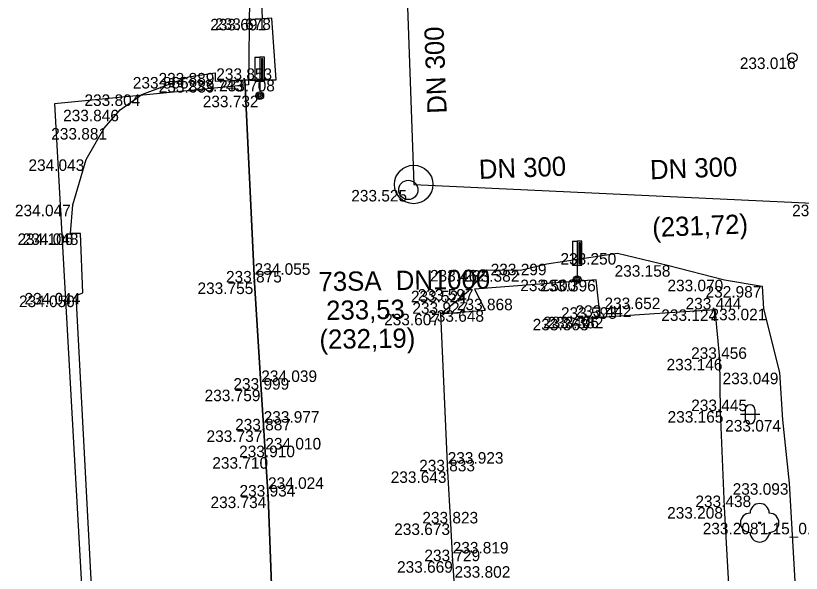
# Model space of a CAD drawing. Extents: x -599516 to -599132, y -1163668 to -1163119.
# Drawn here: x -599516.17 to -599495.75, y -1163321.87 to -1163307.38 of the extents above; entities that cross this region are included whole.
import ezdxf

# ---------------------------------------------------------------- set-up
doc = ezdxf.new("R2010")
doc.units = 0
for name, color, linetype in [('_ZEMERENI OBLAST', 7, 'Continuous'), ('Bod-oznac1', 7, 'Continuous'), ('Bod-oznac2', 7, 'Continuous'), ('Bod-oznac3', 7, 'Continuous'), ('Bod-vyska1', 7, 'Continuous'), ('Bod-vyska2', 7, 'Continuous'), ('Bod-vyska3', 7, 'Continuous'), ('Z_cela-hrobu-dolni-linie', 7, 'Continuous'), ('Z_cela-hrobu-horni-linie', 7, 'Continuous'), ('Z_kanalizace-destova', 7, 'Continuous'), ('Z_kanalizace-znacky-sachta', 7, 'Continuous'), ('Z_komunikace', 7, 'Continuous'), ('Z_kultury-znacky', 7, 'Continuous'), ('Z_obvod-kmene-spodek-ve-vysce1_2m', 7, 'Continuous'), ('Z_podzemni-obrys-sachty', 7, 'Continuous'), ('Z_stromy-kere', 7, 'Continuous'), ('Z_voda-znacky-soupe', 7, 'Continuous'), ('Z_zdi-ohradni', 7, 'Continuous'), ('Z_zelen-obvod-zivy-plot', 7, 'Continuous'), ('Z_znacky-ostatni-orientacni-sloupek', 7, 'Continuous')]:
    doc.layers.add(name, color=color, linetype=linetype)

msp = doc.modelspace()

# ---------------------------------------------------------------- linework, layer by layer
at = {"layer": '_ZEMERENI OBLAST'}
msp.add_lwpolyline([(-599246.21, -1163173.61), (-599310.76, -1163161.2), (-599382.471, -1163147.382), (-599418.511, -1163140.298), (-599415.805, -1163126.425), (-599441.73, -1163121.594), (-599445.004, -1163135.25), (-599483.712, -1163127.751), (-599506.25, -1163123.345), (-599510.771, -1163146.476), (-599502.636, -1163301.975), (-599510.038, -1163302.355), (-599510.12, -1163309.17), (-599515.16, -1163309.664), (-599511.204, -1163380.278), (-599506.35, -1163380.56), (-599506.01, -1163391.1), (-599497.946, -1163390.674), (-599491.96, -1163502.01)], dxfattribs=at)
at = {"layer": 'Bod-oznac1'}
for p, q in [((-599509.758, -1163307.457), (-599509.758, -1163307.457)), ((-599509.515, -1163307.443), (-599509.515, -1163307.443)), ((-599495.988, -1163308.462), (-599495.988, -1163308.462)), ((-599511.666, -1163308.968), (-599511.666, -1163308.968)), ((-599510.987, -1163308.863), (-599510.987, -1163308.863)), ((-599510.982, -1163309.073), (-599510.982, -1163309.073)), ((-599510.215, -1163309.044), (-599510.215, -1163309.044)), ((-599509.403, -1163309.043), (-599509.403, -1163309.043)), ((-599512.89, -1163309.421), (-599512.89, -1163309.421)), ((-599509.825, -1163309.455), (-599509.825, -1163309.455)), ((-599513.454, -1163309.82), (-599513.454, -1163309.82)), ((-599513.867, -1163310.295), (-599513.867, -1163310.295)), ((-599514.334, -1163311.11), (-599514.334, -1163311.11)), ((-599505.966, -1163311.905), (-599505.966, -1163311.905)), ((-599514.684, -1163312.288), (-599514.684, -1163312.288)), ((-599514.745, -1163313.036), (-599514.745, -1163313.036)), ((-599514.486, -1163313.034), (-599514.486, -1163313.034)), ((-599500.532, -1163313.546), (-599500.532, -1163313.546)), ((-599502.366, -1163313.823), (-599502.366, -1163313.823)), ((-599499.227, -1163313.861), (-599499.227, -1163313.861)), ((-599503.922, -1163313.985), (-599503.922, -1163313.985)), ((-599503.049, -1163313.991), (-599503.049, -1163313.991)), ((-599501.578, -1163314.236), (-599501.578, -1163314.236)), ((-599501.086, -1163314.243), (-599501.086, -1163314.243)), ((-599497.752, -1163314.239), (-599497.752, -1163314.239)), ((-599509.961, -1163314.311), (-599509.961, -1163314.311)), ((-599504.249, -1163314.482), (-599504.249, -1163314.482)), ((-599496.77, -1163314.404), (-599496.77, -1163314.404)), ((-599514.594, -1163314.651), (-599514.594, -1163314.651)), ((-599514.426, -1163314.582), (-599514.426, -1163314.582)), ((-599504.404, -1163314.525), (-599504.404, -1163314.525)), ((-599503.968, -1163315.032), (-599503.968, -1163315.032)), ((-599498.003, -1163315.01), (-599498.003, -1163315.01)), ((-599496.737, -1163314.993), (-599496.737, -1163314.993)), ((-599505.124, -1163315.124), (-599505.124, -1163315.124)), ((-599501.264, -1163315.255), (-599501.264, -1163315.255)), ((-599500.982, -1163315.199), (-599500.982, -1163315.199)), ((-599500.867, -1163315.204), (-599500.867, -1163315.204)), ((-599497.876, -1163316.296), (-599497.876, -1163316.296)), ((-599496.318, -1163316.655), (-599496.318, -1163316.655)), ((-599509.787, -1163317.097), (-599509.787, -1163317.097)), ((-599497.862, -1163317.655), (-599497.862, -1163317.655)), ((-599496.238, -1163317.885), (-599496.238, -1163317.885)), ((-599509.724, -1163318.156), (-599509.724, -1163318.156)), ((-599509.681, -1163318.852), (-599509.681, -1163318.852)), ((-599504.942, -1163319.221), (-599504.942, -1163319.221)), ((-599496.069, -1163319.529), (-599496.069, -1163319.529)), ((-599509.611, -1163319.876), (-599509.611, -1163319.876)), ((-599497.76, -1163320.15), (-599497.76, -1163320.15)), ((-599504.86, -1163320.575), (-599504.86, -1163320.575)), ((-599496.835, -1163320.558), (-599496.835, -1163320.558)), ((-599504.812, -1163321.556), (-599504.812, -1163321.556))]:
    msp.add_line(p, q, dxfattribs=at)
at = {"layer": 'Bod-oznac2'}
for p, q in [((-599510.215, -1163309.044), (-599510.215, -1163309.044)), ((-599509.961, -1163314.311), (-599509.961, -1163314.311)), ((-599503.968, -1163315.032), (-599503.968, -1163315.032)), ((-599498.003, -1163315.01), (-599498.003, -1163315.01)), ((-599505.124, -1163315.124), (-599505.124, -1163315.124)), ((-599501.264, -1163315.255), (-599501.264, -1163315.255)), ((-599500.867, -1163315.204), (-599500.867, -1163315.204)), ((-599497.876, -1163316.296), (-599497.876, -1163316.296)), ((-599509.787, -1163317.097), (-599509.787, -1163317.097)), ((-599497.862, -1163317.655), (-599497.862, -1163317.655)), ((-599509.724, -1163318.156), (-599509.724, -1163318.156)), ((-599509.681, -1163318.852), (-599509.681, -1163318.852)), ((-599504.942, -1163319.221), (-599504.942, -1163319.221)), ((-599509.611, -1163319.876), (-599509.611, -1163319.876)), ((-599497.76, -1163320.15), (-599497.76, -1163320.15)), ((-599504.86, -1163320.575), (-599504.86, -1163320.575)), ((-599504.812, -1163321.556), (-599504.812, -1163321.556))]:
    msp.add_line(p, q, dxfattribs=at)
at = {"layer": 'Bod-oznac3'}
for p, q in [((-599509.961, -1163314.311), (-599509.961, -1163314.311)), ((-599500.867, -1163315.204), (-599500.867, -1163315.204)), ((-599509.787, -1163317.097), (-599509.787, -1163317.097)), ((-599509.724, -1163318.156), (-599509.724, -1163318.156)), ((-599509.681, -1163318.852), (-599509.681, -1163318.852)), ((-599504.942, -1163319.221), (-599504.942, -1163319.221)), ((-599509.611, -1163319.876), (-599509.611, -1163319.876)), ((-599504.812, -1163321.556), (-599504.812, -1163321.556))]:
    msp.add_line(p, q, dxfattribs=at)
at = {"layer": 'Z_cela-hrobu-dolni-linie'}
msp.add_line((-599505.124, -1163315.124), (-599503.968, -1163315.032), dxfattribs=at)
msp.add_lwpolyline([(-599501.264, -1163315.255), (-599500.867, -1163315.204), (-599498.003, -1163315.01), (-599497.876, -1163316.296), (-599497.862, -1163317.655), (-599497.76, -1163320.15), (-599497.6, -1163322.946)], dxfattribs=at)
at = {"layer": 'Z_cela-hrobu-horni-linie'}
for points in [[(-599509.506, -1163322.63), (-599509.611, -1163319.876), (-599509.611, -1163319.876), (-599509.681, -1163318.852), (-599509.681, -1163318.852), (-599509.724, -1163318.156), (-599509.724, -1163318.156), (-599509.787, -1163317.097), (-599509.787, -1163317.097), (-599509.961, -1163314.311), (-599509.961, -1163314.311), (-599510.215, -1163309.044)], [(-599504.765, -1163322.186), (-599504.812, -1163321.556), (-599504.812, -1163321.556), (-599504.86, -1163320.575), (-599504.942, -1163319.221), (-599504.942, -1163319.221), (-599505.124, -1163315.124), (-599503.968, -1163315.032)], [(-599501.264, -1163315.255), (-599500.867, -1163315.204), (-599500.867, -1163315.204), (-599498.003, -1163315.01), (-599497.876, -1163316.296), (-599497.862, -1163317.655), (-599497.76, -1163320.15), (-599497.6, -1163322.946)]]:
    msp.add_lwpolyline(points, dxfattribs=at)
at = {"layer": 'Z_kanalizace-destova'}
for p, q in [((-599506.099, -1163303.799), (-599505.826, -1163311.763)), ((-599505.826, -1163311.763), (-599494.722, -1163312.287))]:
    msp.add_line(p, q, dxfattribs=at)
at = {"layer": 'Z_kanalizace-znacky-sachta'}
msp.add_circle((-599505.966, -1163311.905), 0.25, dxfattribs=at)
at = {"layer": 'Z_komunikace'}
for points in [[(-599510.215, -1163309.044), (-599509.961, -1163314.311), (-599509.787, -1163317.097), (-599509.724, -1163318.156), (-599509.681, -1163318.852), (-599509.611, -1163319.876), (-599509.506, -1163322.63)], [(-599504.404, -1163314.525), (-599503.922, -1163313.985), (-599503.049, -1163313.991), (-599502.366, -1163313.823), (-599500.532, -1163313.546), (-599499.227, -1163313.861), (-599497.752, -1163314.239), (-599496.77, -1163314.404)], [(-599496.77, -1163314.404), (-599496.737, -1163314.993), (-599496.318, -1163316.655), (-599496.238, -1163317.885), (-599496.069, -1163319.529), (-599495.6, -1163327.62), (-599495.205, -1163336.299), (-599494.781, -1163342.887), (-599494.621, -1163344.702), (-599494.743, -1163347.039), (-599494.685, -1163348.117), (-599494.233, -1163354.684), (-599494.198, -1163357.286), (-599494.104, -1163358.744), (-599493.936, -1163362.675), (-599493.518, -1163365.083)], [(-599504.765, -1163322.186), (-599504.812, -1163321.556), (-599504.86, -1163320.575), (-599504.942, -1163319.221), (-599505.124, -1163315.124), (-599504.404, -1163314.525)]]:
    msp.add_lwpolyline(points, dxfattribs=at)
at = {"layer": 'Z_kultury-znacky'}
for p, q in [((-599497.335, -1163317.738), (-599496.835, -1163317.738)), ((-599497.21, -1163317.613), (-599497.21, -1163317.863)), ((-599496.96, -1163317.613), (-599496.96, -1163317.863))]:
    msp.add_line(p, q, dxfattribs=at)
for centre, start, end in [((-599497.085, -1163317.613), 0, 180), ((-599497.085, -1163317.863), 180, 0)]:
    msp.add_arc(centre, 0.125, start, end, dxfattribs=at)
at = {"layer": 'Z_podzemni-obrys-sachty'}
msp.add_circle((-599505.826, -1163311.763), 0.5, dxfattribs=at)
at = {"layer": 'Z_stromy-kere'}
msp.add_circle((-599496.835, -1163320.558), 0.025, dxfattribs=at)
for centre, start, end in [((-599496.835, -1163320.308), 0, 180), ((-599497.085, -1163320.558), 90, 270), ((-599496.585, -1163320.558), 270, 90), ((-599496.835, -1163320.808), 180, 0)]:
    msp.add_arc(centre, 0.25, start, end, dxfattribs=at)
at = {"layer": 'Z_voda-znacky-soupe'}
msp.add_circle((-599495.988, -1163308.462), 0.125, dxfattribs=at)
at = {"layer": 'Z_zdi-ohradni'}
for points in [[(-599509.403, -1163309.043), (-599509.515, -1163307.443), (-599509.758, -1163307.457), (-599509.774, -1163307.008), (-599509.785, -1163306.716), (-599509.84, -1163305.672), (-599509.851, -1163305.429), (-599509.864, -1163304.92), (-599509.639, -1163304.901), (-599509.743, -1163303.313), (-599509.96, -1163303.306), (-599510.132, -1163300.052), (-599510.518, -1163292.68), (-599510.898, -1163285.532), (-599511.124, -1163280.961)], [(-599514.082, -1163324.326), (-599514.594, -1163314.651), (-599514.426, -1163314.582), (-599514.486, -1163313.034), (-599514.745, -1163313.036), (-599514.684, -1163312.288), (-599514.334, -1163311.11), (-599513.867, -1163310.295), (-599513.454, -1163309.82), (-599512.89, -1163309.421), (-599511.666, -1163308.968), (-599510.987, -1163308.863), (-599510.982, -1163309.073), (-599510.215, -1163309.044), (-599509.403, -1163309.043)]]:
    msp.add_lwpolyline(points, dxfattribs=at)
at = {"layer": 'Z_zelen-obvod-zivy-plot'}
msp.add_lwpolyline([(-599500.982, -1163315.199), (-599501.086, -1163314.243), (-599504.249, -1163314.482), (-599503.968, -1163315.032)], dxfattribs=at)
at = {"layer": 'Z_znacky-ostatni-orientacni-sloupek'}
for p, q in [((-599509.95, -1163308.455), (-599509.95, -1163309.08)), ((-599509.95, -1163308.455), (-599509.825, -1163308.455)), ((-599509.95, -1163309.08), (-599509.825, -1163309.08)), ((-599509.825, -1163309.08), (-599509.825, -1163309.355)), ((-599501.703, -1163313.236), (-599501.703, -1163313.861)), ((-599501.703, -1163313.236), (-599501.578, -1163313.236)), ((-599501.703, -1163313.861), (-599501.578, -1163313.861)), ((-599501.578, -1163313.861), (-599501.578, -1163314.136))]:
    msp.add_line(p, q, dxfattribs=at)
for points in [[(-599509.825, -1163309.08), (-599509.7, -1163309.08), (-599509.7, -1163308.455), (-599509.825, -1163308.455)], [(-599509.782, -1163309.038), (-599509.743, -1163309.038), (-599509.743, -1163308.498), (-599509.782, -1163308.498)], [(-599501.578, -1163313.861), (-599501.453, -1163313.861), (-599501.453, -1163313.236), (-599501.578, -1163313.236)], [(-599501.535, -1163313.819), (-599501.495, -1163313.819), (-599501.495, -1163313.279), (-599501.535, -1163313.279)]]:
    msp.add_lwpolyline(points, close=True, dxfattribs=at)
for centre, radius in [((-599509.825, -1163309.455), 0.1), ((-599509.825, -1163309.455), 0.065), ((-599509.825, -1163309.455), 0.03), ((-599501.578, -1163314.236), 0.1), ((-599501.578, -1163314.236), 0.065), ((-599501.578, -1163314.236), 0.03)]:
    msp.add_circle(centre, radius, dxfattribs=at)

# ---------------------------------------------------------------- texts
at = {"layer": 'Bod-vyska1'}
for s, p in [('233.691', (-599511.113, -1163307.757)), ('233.678', (-599510.987, -1163307.743)), ('233.016', (-599497.352, -1163308.762)), ('233.866', (-599513.125, -1163309.268)), ('233.889', (-599512.457, -1163309.163)), ('233.889', (-599512.452, -1163309.373)), ('233.743', (-599511.71, -1163309.344)), ('233.708', (-599510.884, -1163309.343)), ('233.804', (-599514.381, -1163309.721)), ('233.732', (-599511.308, -1163309.755)), ('233.846', (-599514.936, -1163310.12)), ('233.881', (-599515.245, -1163310.595)), ('234.043', (-599515.836, -1163311.41)), ('233.525', (-599507.448, -1163312.205)), ('234.047', (-599516.188, -1163312.588)), ('232.994', (-599495.992, -1163312.587)), ('234.106', (-599516.121, -1163313.336)), ('234.048', (-599515.988, -1163313.334)), ('233.250', (-599502.012, -1163313.846)), ('233.299', (-599503.825, -1163314.123)), ('233.158', (-599500.605, -1163314.161)), ('233.462', (-599505.403, -1163314.285)), ('233.382', (-599504.531, -1163314.291)), ('233.500', (-599503.056, -1163314.536)), ('233.396', (-599502.545, -1163314.543)), ('233.070', (-599499.232, -1163314.539)), ('233.755', (-599511.444, -1163314.611)), ('233.597', (-599505.721, -1163314.782)), ('232.987', (-599498.242, -1163314.704)), ('234.050', (-599516.083, -1163314.951)), ('234.044', (-599515.94, -1163314.882)), ('233.524', (-599505.897, -1163314.825)), ('233.648', (-599505.449, -1163315.332)), ('233.124', (-599499.392, -1163315.31)), ('233.021', (-599498.113, -1163315.293)), ('233.607', (-599506.594, -1163315.424)), ('233.363', (-599502.734, -1163315.555)), ('233.406', (-599502.462, -1163315.499)), ('233.382', (-599502.349, -1163315.504)), ('233.146', (-599499.254, -1163316.596)), ('233.049', (-599497.798, -1163316.955)), ('233.759', (-599511.259, -1163317.397)), ('233.165', (-599499.228, -1163317.955)), ('233.074', (-599497.731, -1163318.185)), ('233.737', (-599511.209, -1163318.456)), ('233.710', (-599511.059, -1163319.152)), ('233.643', (-599506.423, -1163319.521)), ('233.093', (-599497.537, -1163319.829)), ('233.734', (-599511.106, -1163320.176)), ('233.208', (-599499.24, -1163320.45)), ('233.673', (-599506.332, -1163320.875)), ('233.208', (-599498.315, -1163320.858)), ('233.669', (-599506.259, -1163321.856))]:
    msp.add_text(s, height=0.3, dxfattribs=at).set_placement(p)
at = {"layer": 'Bod-vyska2'}
for s, p in [('233.853', (-599510.956, -1163309.044)), ('233.875', (-599510.703, -1163314.311)), ('233.444', (-599498.761, -1163315.01)), ('233.927', (-599505.86, -1163315.124)), ('233.868', (-599504.703, -1163315.032)), ('233.442', (-599501.619, -1163315.204)), ('233.593', (-599501.999, -1163315.255)), ('233.456', (-599498.617, -1163316.296)), ('233.999', (-599510.511, -1163317.097)), ('233.445', (-599498.614, -1163317.655)), ('233.887', (-599510.466, -1163318.156)), ('233.910', (-599510.363, -1163318.852)), ('233.833', (-599505.683, -1163319.221)), ('233.934', (-599510.352, -1163319.876)), ('233.438', (-599498.506, -1163320.15)), ('233.823', (-599505.601, -1163320.575)), ('233.729', (-599505.548, -1163321.556))]:
    msp.add_text(s, height=0.3, dxfattribs=at).set_placement(p)
at = {"layer": 'Bod-vyska3'}
for s, p in [('234.055', (-599509.961, -1163314.111)), ('233.652', (-599500.867, -1163315.004)), ('234.039', (-599509.787, -1163316.897)), ('233.977', (-599509.724, -1163317.956)), ('234.010', (-599509.681, -1163318.652)), ('233.923', (-599504.942, -1163319.021)), ('234.024', (-599509.611, -1163319.676)), ('233.819', (-599504.812, -1163321.356)), ('233.802', (-599504.765, -1163321.986))]:
    msp.add_text(s, height=0.3, dxfattribs=at).set_placement(p)
at = {"layer": 'Z_kanalizace-destova'}
for s, rotation, p in [('DN 300', 92.1906, (-599504.967, -1163309.913)), ('DN 300', 2.1906, (-599504.123, -1163311.62)), ('DN 300', 2.1906, (-599499.675, -1163311.63)), ('(231,72)', 2.1906, (-599499.618, -1163313.129)), ('73SA  DN1000', 0.8872, (-599508.295, -1163314.539)), (' 233,53', 0.8872, (-599508.283, -1163315.289)), ('(232,19)', 0.8872, (-599508.271, -1163316.039))]:
    msp.add_text(s, height=0.5, rotation=rotation, dxfattribs=at).set_placement(p)
at = {"layer": 'Z_obvod-kmene-spodek-ve-vysce1_2m'}
msp.add_text('1.15_0.65', height=0.3, dxfattribs=at).set_placement((-599496.835, -1163320.858))

doc.saveas('drawing.dxf')
